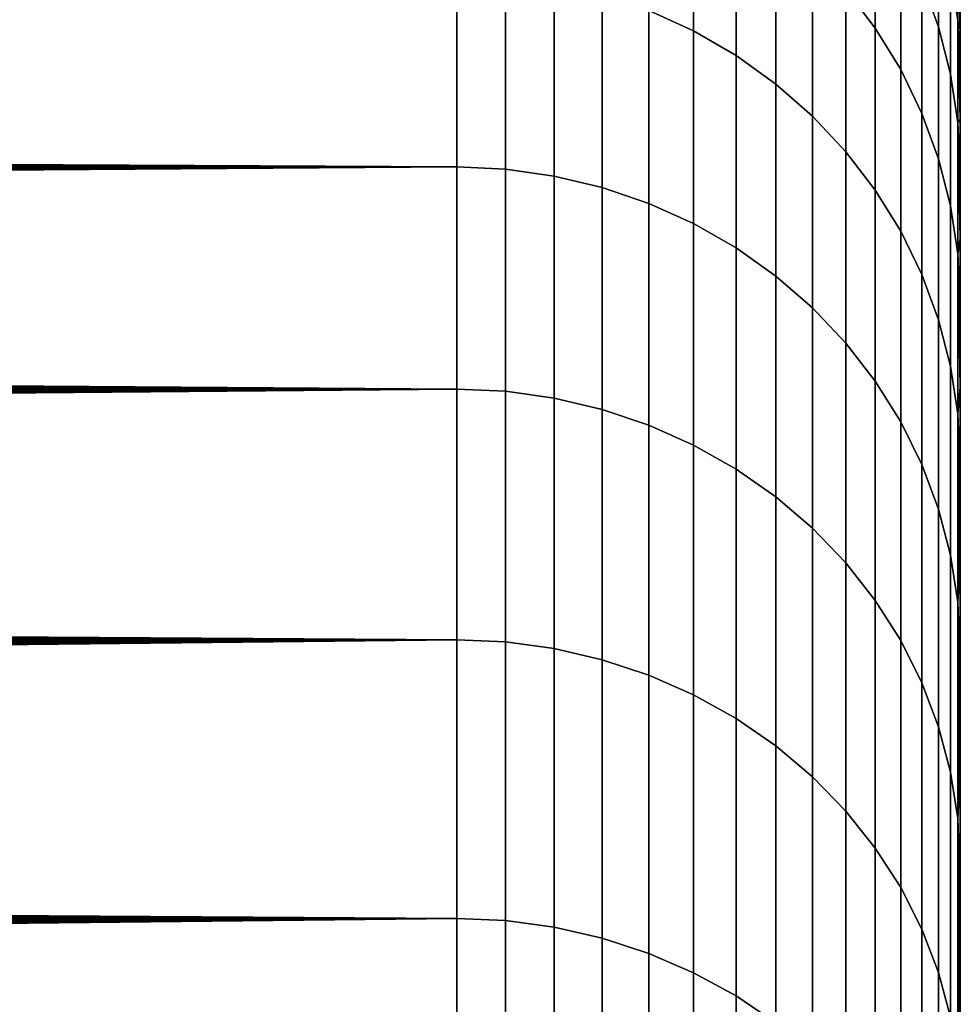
# Model space of a CAD drawing. Header units: metres. Extents: x -32 to 117, y -314 to 32.
# Tile 296 of 380: x 54.01 to 55.5, y 25.51 to 27.07. Entities that reach past the tile are written whole.
import ezdxf

# ---------------------------------------------------------------- set-up
doc = ezdxf.new("R2010")
doc.units = ezdxf.units.M
doc.layers.add('solid_24_501_064_XXX', color=7, linetype='CONTINUOUS')

msp = doc.modelspace()

# ---------------------------------------------------------------- linework, layer by layer
at = {"layer": 'solid_24_501_064_XXX'}
for points in [[(55.005348, 27.344795, 57.733601), (55.005348, 27.084494, 58.858727), (55.076424, 27.051994, 58.850494), (55.076424, 27.311981, 57.726719)], [(55.005348, 27.084494, 45.141273), (55.005348, 27.344795, 46.266399), (55.076424, 27.311981, 46.273281), (55.076424, 27.051994, 45.149506)], [(55.318108, 27.329979, 56.560566), (55.318108, 27.118168, 57.686081), (55.364956, 27.056414, 57.673134), (55.364956, 27.267744, 56.550182)], [(55.318108, 27.118168, 46.313919), (55.318108, 27.329979, 47.439434), (55.364956, 27.267744, 47.449818), (55.364956, 27.056414, 46.326866)], [(55.076424, 27.311981, 57.726719), (55.076424, 27.051994, 58.850494), (55.143867, 27.01289, 58.840591), (55.143867, 27.272501, 57.718441)], [(55.076424, 27.051994, 45.149506), (55.076424, 27.311981, 46.273281), (55.143867, 27.272501, 46.281559), (55.143867, 27.01289, 45.159409)], [(55.439014, 27.295132, 55.402336), (55.439014, 27.131214, 56.527397), (55.465508, 27.058237, 56.515221), (55.465508, 27.221714, 55.393185)], [(55.439014, 27.131214, 47.472603), (55.439014, 27.295132, 48.597664), (55.465508, 27.221714, 48.606815), (55.465508, 27.058237, 47.484779)], [(55.143867, 27.272501, 57.718441), (55.143867, 27.01289, 58.840591), (55.207027, 26.967558, 58.829113), (55.207027, 27.226734, 57.708847)], [(55.143867, 27.01289, 45.159409), (55.143867, 27.272501, 46.281559), (55.207027, 27.226734, 46.291153), (55.207027, 26.967558, 45.170887)], [(55.364956, 27.267744, 56.550182), (55.364956, 27.056414, 57.673134), (55.405388, 26.990461, 57.659306), (55.405388, 27.201275, 56.539089)], [(55.364956, 27.056414, 46.326866), (55.364956, 27.267744, 47.449818), (55.405388, 27.201275, 47.460911), (55.405388, 26.990461, 46.340694)], [(55.484612, 27.262714, 54.259052), (55.484612, 27.14607, 55.383755), (55.496147, 27.068932, 55.374138), (55.496147, 27.185244, 54.252632)], [(55.484612, 27.14607, 48.616245), (55.484612, 27.262714, 49.740948), (55.496147, 27.185244, 49.747368), (55.496147, 27.068932, 48.625862)], [(55.207027, 27.226734, 57.708847), (55.207027, 26.967558, 58.829113), (55.265297, 26.916439, 58.81617), (55.265297, 27.175125, 57.698025)], [(55.207027, 26.967558, 45.170887), (55.207027, 27.226734, 46.291153), (55.265297, 27.175125, 46.301975), (55.265297, 26.916439, 45.18383)], [(55.465508, 27.221714, 55.393185), (55.465508, 27.058237, 56.515221), (55.484612, 26.983047, 56.502674), (55.484612, 27.14607, 55.383755)], [(55.465508, 27.058237, 47.484779), (55.465508, 27.221714, 48.606815), (55.484612, 27.14607, 48.616245), (55.484612, 26.983047, 47.497326)], [(55.405388, 27.201275, 56.539089), (55.405388, 26.990461, 57.659306), (55.439014, 26.920942, 57.64473), (55.439014, 27.131214, 56.527397)], [(55.405388, 26.990461, 46.340694), (55.405388, 27.201275, 47.460911), (55.439014, 27.131214, 47.472603), (55.439014, 26.920942, 46.35527)], [(55.5, 25.5, 52), (55.5, 27.200001, 52), (55.5, 27.194252, 52.565304)], [(55.5, 25.5, 52), (55.5, 25.47699, 50.91777), (55.5, 27.19425, 51.434669), (55.5, 27.200001, 52)], [(55.5, 25.5, 52), (55.5, 27.194252, 52.565304), (55.5, 27.176672, 53.130302), (55.5, 25.47699, 53.08223)], [(55.5, 25.47699, 50.91777), (55.5, 27.17667, 50.869648), (55.5, 27.19425, 51.434669)], [(55.496147, 27.185244, 54.252632), (55.496147, 27.068932, 55.374138), (55.5, 27.05294, 54.823822), (55.5, 27.106022, 54.259373)], [(55.496147, 27.185244, 49.747368), (55.5, 27.106014, 49.740547), (55.5, 27.052931, 49.176083)], [(55.496147, 27.068932, 48.625862), (55.496147, 27.185244, 49.747368), (55.5, 27.052931, 49.176083)], [(55.5, 25.47699, 53.08223), (55.5, 27.176672, 53.130302), (55.5, 27.147263, 53.694992)], [(55.5, 25.47699, 50.91777), (55.5, 25.408129, 49.837379), (55.5, 27.147257, 50.304943), (55.5, 27.17667, 50.869648)], [(55.265297, 27.175125, 57.698025), (55.265297, 26.916439, 58.81617), (55.318108, 26.860025, 58.801884), (55.318108, 27.118168, 57.686081)], [(55.265297, 26.916439, 45.18383), (55.265297, 27.175125, 46.301975), (55.318108, 27.118168, 46.313919), (55.318108, 26.860025, 45.198116)], [(55.484612, 27.14607, 55.383755), (55.484612, 26.983047, 56.502674), (55.496147, 26.906372, 56.48988), (55.496147, 27.068932, 55.374138)], [(55.484612, 26.983047, 47.497326), (55.484612, 27.14607, 48.616245), (55.496147, 27.068932, 48.625862), (55.496147, 26.906372, 47.51012)], [(55.5, 25.47699, 53.08223), (55.5, 27.147263, 53.694992), (55.5, 27.106022, 54.259373), (55.5, 25.408129, 54.162621)], [(55.5, 25.408129, 49.837379), (55.5, 27.106014, 49.740547), (55.5, 27.147257, 50.304943)], [(9.440305, 27.070688, 59.153873), (9.670487, 27.013723, 59.366055), (54.700001, 27.143208, 58.873592)], [(9.670487, 27.013723, 59.366055), (9.907041, 26.953915, 59.581985), (54.700001, 27.143208, 58.873592)], [(9.907041, 26.953915, 59.581985), (10.150271, 26.891014, 59.802139), (54.700001, 27.143208, 58.873592)], [(10.400419, 26.824793, 60.026859), (54.700001, 26.83597, 59.989414), (54.700001, 27.143208, 58.873592), (10.150271, 26.891014, 59.802139)], [(11.656632, 27.056673, 44.793304), (11.423674, 27.109818, 44.995876), (54.700001, 27.143208, 45.126408), (54.700001, 26.83597, 44.010586)], [(54.777321, 26.83238, 59.988346), (54.777321, 27.139576, 58.872673), (54.700001, 27.143208, 58.873592), (54.700001, 26.83597, 59.989414)], [(54.777321, 27.139576, 45.127327), (54.777321, 26.83238, 44.011654), (54.700001, 26.83597, 44.010586), (54.700001, 27.143208, 45.126408)], [(54.777321, 27.139576, 58.872673), (54.777321, 26.83238, 59.988346), (54.855072, 26.821426, 59.985085), (54.855072, 27.128498, 58.869869)], [(54.777321, 26.83238, 44.011654), (54.777321, 27.139576, 45.127327), (54.855072, 27.128498, 45.130131), (54.855072, 26.821426, 44.014915)], [(55.439014, 27.131214, 56.527397), (55.439014, 26.920942, 57.64473), (55.465508, 26.84853, 57.629543), (55.465508, 27.058237, 56.515221)], [(55.439014, 26.920942, 46.35527), (55.439014, 27.131214, 47.472603), (55.465508, 27.058237, 47.484779), (55.465508, 26.84853, 46.370457)], [(54.855072, 27.128498, 58.869869), (54.855072, 26.821426, 59.985085), (54.931324, 26.803215, 59.979664), (54.931324, 27.110079, 58.865204)], [(54.855072, 26.821426, 44.014915), (54.855072, 27.128498, 45.130131), (54.931324, 27.110079, 45.134796), (54.931324, 26.803215, 44.020336)], [(55.318108, 27.118168, 57.686081), (55.318108, 26.860025, 58.801884), (55.364956, 26.798861, 58.786392), (55.364956, 27.056414, 57.673134)], [(55.318108, 26.860025, 45.198116), (55.318108, 27.118168, 46.313919), (55.364956, 27.056414, 46.326866), (55.364956, 26.798861, 45.213608)], [(54.931324, 27.110079, 58.865204), (54.931324, 26.803215, 59.979664), (55.005348, 26.777922, 59.972134), (55.005348, 27.084494, 58.858727)], [(54.931324, 26.803215, 44.020336), (54.931324, 27.110079, 45.134796), (55.005348, 27.084494, 45.141273), (55.005348, 26.777922, 44.027866)], [(55.5, 25.408129, 54.162621), (55.5, 27.106022, 54.259373), (55.5, 27.05294, 54.823822)], [(55.5, 25.408129, 49.837379), (55.5, 25.293434, 48.761105), (55.5, 27.052931, 49.176083), (55.5, 27.106014, 49.740547)], [(55.005348, 27.084494, 58.858727), (55.005348, 26.777922, 59.972134), (55.076424, 26.745789, 59.962566), (55.076424, 27.051994, 58.850494)], [(55.005348, 26.777922, 44.027866), (55.005348, 27.084494, 45.141273), (55.076424, 27.051994, 45.149506), (55.076424, 26.745789, 44.037434)], [(55.496147, 27.068932, 55.374138), (55.496147, 26.906372, 56.48988), (55.5, 26.911272, 55.952419), (55.5, 26.988016, 55.388496)], [(55.496147, 27.068932, 55.374138), (55.5, 26.988016, 55.388496), (55.5, 27.05294, 54.823822)], [(55.496147, 27.068932, 48.625862), (55.5, 27.052931, 49.176083), (55.5, 26.988005, 48.611404)], [(55.496147, 27.068932, 48.625862), (55.5, 26.988005, 48.611404), (55.5, 26.911257, 48.047474)], [(55.496147, 26.906372, 47.51012), (55.496147, 27.068932, 48.625862), (55.5, 26.911257, 48.047474)], [(11.891581, 27.001722, 44.590073), (11.656632, 27.056673, 44.793304), (54.700001, 26.83597, 44.010586)], [(55.076424, 27.051994, 58.850494), (55.076424, 26.745789, 59.962566), (55.143867, 26.707127, 59.951057), (55.143867, 27.01289, 58.840591)], [(55.076424, 26.745789, 44.037434), (55.076424, 27.051994, 45.149506), (55.143867, 27.01289, 45.159409), (55.143867, 26.707127, 44.048943)], [(55.364956, 27.056414, 57.673134), (55.364956, 26.798861, 58.786392), (55.405388, 26.733534, 58.769852), (55.405388, 26.990461, 57.659306)], [(55.364956, 26.798861, 45.213608), (55.364956, 27.056414, 46.326866), (55.405388, 26.990461, 46.340694), (55.405388, 26.733534, 45.230148)], [(55.465508, 27.058237, 56.515221), (55.465508, 26.84853, 57.629543), (55.484612, 26.773924, 57.613903), (55.484612, 26.983047, 56.502674)], [(55.465508, 26.84853, 46.370457), (55.465508, 27.058237, 47.484779), (55.484612, 26.983047, 47.497326), (55.484612, 26.773924, 46.386097)], [(55.5, 25.408129, 54.162621), (55.5, 27.05294, 54.823822), (55.5, 26.988016, 55.388496), (55.5, 25.293434, 55.238895)], [(55.5, 25.293434, 48.761105), (55.5, 26.988005, 48.611404), (55.5, 27.052931, 49.176083)], [(55.143867, 27.01289, 58.840591), (55.143867, 26.707127, 59.951057), (55.207027, 26.66231, 59.937714), (55.207027, 26.967558, 58.829113)], [(55.143867, 26.707127, 44.048943), (55.143867, 27.01289, 45.159409), (55.207027, 26.967558, 45.170887), (55.207027, 26.66231, 44.062286)], [(12.127728, 26.94508, 44.386681), (11.891581, 27.001722, 44.590073), (54.700001, 26.83597, 44.010586)], [(55.405388, 26.990461, 57.659306), (55.405388, 26.733534, 58.769852), (55.439014, 26.664677, 58.752415), (55.439014, 26.920942, 57.64473)], [(55.405388, 26.733534, 45.230148), (55.405388, 26.990461, 46.340694), (55.439014, 26.920942, 46.35527), (55.439014, 26.664677, 45.247585)], [(55.5, 25.293434, 55.238895), (55.5, 26.988016, 55.388496), (55.5, 26.911272, 55.952419)], [(55.5, 25.293434, 48.761105), (55.5, 25.133183, 47.690353), (55.5, 26.911257, 48.047474), (55.5, 26.988005, 48.611404)], [(55.484612, 26.983047, 56.502674), (55.484612, 26.773924, 57.613903), (55.496147, 26.697844, 57.59795), (55.496147, 26.906372, 56.48988)], [(55.484612, 26.773924, 46.386097), (55.484612, 26.983047, 47.497326), (55.496147, 26.906372, 47.51012), (55.496147, 26.697844, 46.40205)], [(55.207027, 26.967558, 58.829113), (55.207027, 26.66231, 59.937714), (55.265297, 26.611769, 59.922668), (55.265297, 26.916439, 58.81617)], [(55.207027, 26.66231, 44.062286), (55.207027, 26.967558, 45.170887), (55.265297, 26.916439, 45.18383), (55.265297, 26.611769, 44.077332)], [(12.364337, 26.886906, 44.18372), (12.127728, 26.94508, 44.386681), (54.700001, 26.83597, 44.010586)], [(55.265297, 26.916439, 58.81617), (55.265297, 26.611769, 59.922668), (55.318108, 26.555992, 59.906063), (55.318108, 26.860025, 58.801884)], [(55.265297, 26.611769, 44.077332), (55.265297, 26.916439, 45.18383), (55.318108, 26.860025, 45.198116), (55.318108, 26.555992, 44.093937)], [(55.439014, 26.920942, 57.64473), (55.439014, 26.664677, 58.752415), (55.465508, 26.592955, 58.734249), (55.465508, 26.84853, 57.629543)], [(55.439014, 26.664677, 45.247585), (55.439014, 26.920942, 46.35527), (55.465508, 26.84853, 46.370457), (55.465508, 26.592955, 45.265751)], [(55.496147, 26.906372, 56.48988), (55.5, 26.822731, 56.514614), (55.5, 26.911272, 55.952419)], [(55.496147, 26.906372, 47.51012), (55.5, 26.911257, 48.047474), (55.5, 26.822714, 47.485279)], [(55.5, 25.293434, 55.238895), (55.5, 26.911272, 55.952419), (55.5, 26.822731, 56.514614), (55.5, 25.133183, 56.309647)], [(55.5, 25.133183, 47.690353), (55.5, 26.822714, 47.485279), (55.5, 26.911257, 48.047474)], [(55.496147, 26.906372, 56.48988), (55.496147, 26.697844, 57.59795), (55.5, 26.722366, 57.074699), (55.5, 26.822731, 56.514614)], [(55.496147, 26.906372, 47.51012), (55.5, 26.822714, 47.485279), (55.5, 26.722345, 46.925194)], [(55.496147, 26.697844, 46.40205), (55.496147, 26.906372, 47.51012), (55.5, 26.722345, 46.925194)], [(12.601703, 26.82716, 43.981056), (12.364337, 26.886906, 44.18372), (54.700001, 26.83597, 44.010586)], [(55.318108, 26.860025, 58.801884), (55.318108, 26.555992, 59.906063), (55.364956, 26.49552, 59.888058), (55.364956, 26.798861, 58.786392)], [(55.318108, 26.555992, 44.093937), (55.318108, 26.860025, 45.198116), (55.364956, 26.798861, 45.213608), (55.364956, 26.49552, 44.111942)], [(55.465508, 26.84853, 57.629543), (55.465508, 26.592955, 58.734249), (55.484612, 26.519058, 58.715538), (55.484612, 26.773924, 57.613903)], [(55.465508, 26.592955, 45.265751), (55.465508, 26.84853, 46.370457), (55.484612, 26.773924, 46.386097), (55.484612, 26.519058, 45.284462)], [(10.400419, 26.824793, 60.026859), (10.657136, 26.755297, 60.25555), (54.700001, 26.83597, 59.989414)], [(10.657136, 26.755297, 60.25555), (10.920648, 26.682306, 60.488495), (54.700001, 26.83597, 59.989414)], [(10.920648, 26.682306, 60.488495), (11.191356, 26.605497, 60.726254), (54.700001, 26.83597, 59.989414)], [(11.191356, 26.605497, 60.726254), (11.329534, 26.565556, 60.847103), (54.700001, 26.83597, 59.989414)], [(11.329534, 26.565556, 60.847103), (11.469555, 26.52458, 60.969204), (54.700001, 26.83597, 59.989414)], [(11.611289, 26.482622, 61.092342), (54.700001, 26.482883, 61.091583), (54.700001, 26.83597, 59.989414), (11.469555, 26.52458, 60.969204)], [(12.840858, 26.765509, 43.777622), (12.601703, 26.82716, 43.981056), (54.700001, 26.83597, 44.010586), (54.700001, 26.482883, 42.908417)], [(54.777321, 26.47934, 61.09037), (54.777321, 26.83238, 59.988346), (54.700001, 26.83597, 59.989414), (54.700001, 26.482883, 61.091583)], [(54.777321, 26.83238, 44.011654), (54.777321, 26.47934, 42.90963), (54.700001, 26.482883, 42.908417), (54.700001, 26.83597, 44.010586)], [(54.777321, 26.83238, 59.988346), (54.777321, 26.47934, 61.09037), (54.855072, 26.468533, 61.086658), (54.855072, 26.821426, 59.985085)], [(54.777321, 26.47934, 42.90963), (54.777321, 26.83238, 44.011654), (54.855072, 26.821426, 44.014915), (54.855072, 26.468533, 42.913342)], [(54.855072, 26.821426, 59.985085), (54.855072, 26.468533, 61.086658), (54.931324, 26.45056, 61.08049), (54.931324, 26.803215, 59.979664)], [(54.855072, 26.468533, 42.913342), (54.855072, 26.821426, 44.014915), (54.931324, 26.803215, 44.020336), (54.931324, 26.45056, 42.91951)], [(55.5, 25.133183, 56.309647), (55.5, 26.822731, 56.514614), (55.5, 26.722366, 57.074699)], [(55.5, 25.133183, 47.690353), (55.5, 24.927647, 46.627777), (55.5, 26.722345, 46.925194), (55.5, 26.822714, 47.485279)], [(54.931324, 26.803215, 59.979664), (54.931324, 26.45056, 61.08049), (55.005348, 26.425598, 61.071918), (55.005348, 26.777922, 59.972134)], [(54.931324, 26.45056, 42.91951), (54.931324, 26.803215, 44.020336), (55.005348, 26.777922, 44.027866), (55.005348, 26.425598, 42.928082)], [(55.364956, 26.798861, 58.786392), (55.364956, 26.49552, 59.888058), (55.405388, 26.430933, 59.868828), (55.405388, 26.733534, 58.769852)], [(55.364956, 26.49552, 44.111942), (55.364956, 26.798861, 45.213608), (55.405388, 26.733534, 45.230148), (55.405388, 26.430933, 44.131172)], [(55.005348, 26.777922, 59.972134), (55.005348, 26.425598, 61.071918), (55.076424, 26.393888, 61.061031), (55.076424, 26.745789, 59.962566)], [(55.005348, 26.425598, 42.928082), (55.005348, 26.777922, 44.027866), (55.076424, 26.745789, 44.037434), (55.076424, 26.393888, 42.938969)], [(55.484612, 26.773924, 57.613903), (55.484612, 26.519058, 58.715538), (55.496147, 26.443701, 58.696453), (55.496147, 26.697844, 57.59795)], [(55.484612, 26.519058, 45.284462), (55.484612, 26.773924, 46.386097), (55.496147, 26.697844, 46.40205), (55.496147, 26.443701, 45.303547)], [(13.082674, 26.701635, 43.572506), (12.840858, 26.765509, 43.777622), (54.700001, 26.482883, 42.908417)], [(55.076424, 26.745789, 59.962566), (55.076424, 26.393888, 61.061031), (55.143867, 26.355734, 61.047935), (55.143867, 26.707127, 59.951057)], [(55.076424, 26.393888, 42.938969), (55.076424, 26.745789, 44.037434), (55.143867, 26.707127, 44.048943), (55.143867, 26.355734, 42.952065)], [(55.405388, 26.733534, 58.769852), (55.405388, 26.430933, 59.868828), (55.439014, 26.362856, 59.84856), (55.439014, 26.664677, 58.752415)], [(55.405388, 26.430933, 44.131172), (55.405388, 26.733534, 45.230148), (55.439014, 26.664677, 45.247585), (55.439014, 26.362856, 44.15144)], [(55.496147, 26.697844, 57.59795), (55.5, 26.610094, 57.633663), (55.5, 26.722366, 57.074699)], [(55.496147, 26.697844, 46.40205), (55.5, 26.722345, 46.925194), (55.5, 26.610071, 46.366234)], [(55.5, 25.133183, 56.309647), (55.5, 26.722366, 57.074699), (55.5, 26.610094, 57.633663), (55.5, 24.927647, 57.372223)], [(55.5, 24.927647, 46.627777), (55.5, 26.610071, 46.366234), (55.5, 26.722345, 46.925194)], [(55.143867, 26.707127, 59.951057), (55.143867, 26.355734, 61.047935), (55.207027, 26.311506, 61.032753), (55.207027, 26.66231, 59.937714)], [(55.143867, 26.355734, 42.952065), (55.143867, 26.707127, 44.048943), (55.207027, 26.66231, 44.062286), (55.207027, 26.311506, 42.967247)], [(13.326049, 26.63583, 43.366776), (13.082674, 26.701635, 43.572506), (54.700001, 26.482883, 42.908417)], [(55.496147, 26.697844, 57.59795), (55.496147, 26.443701, 58.696453), (55.5, 26.486073, 58.190681), (55.5, 26.610094, 57.633663)], [(55.496147, 26.697844, 46.40205), (55.5, 26.610071, 46.366234), (55.5, 26.48605, 45.809219)], [(55.496147, 26.443701, 45.303547), (55.496147, 26.697844, 46.40205), (55.5, 26.48605, 45.809219)], [(55.207027, 26.66231, 59.937714), (55.207027, 26.311506, 61.032753), (55.265297, 26.261631, 61.015629), (55.265297, 26.611769, 59.922668)], [(55.207027, 26.311506, 42.967247), (55.207027, 26.66231, 44.062286), (55.265297, 26.611769, 44.077332), (55.265297, 26.261631, 42.984371)], [(55.439014, 26.664677, 58.752415), (55.439014, 26.362856, 59.84856), (55.465508, 26.291945, 59.82745), (55.465508, 26.592955, 58.734249)], [(55.439014, 26.362856, 44.15144), (55.439014, 26.664677, 45.247585), (55.465508, 26.592955, 45.265751), (55.465508, 26.291945, 44.17255)], [(13.572102, 26.567739, 43.159454), (13.326049, 26.63583, 43.366776), (54.700001, 26.482883, 42.908417)], [(55.265297, 26.611769, 59.922668), (55.265297, 26.261631, 61.015629), (55.318108, 26.206589, 60.996735), (55.318108, 26.555992, 59.906063)], [(55.265297, 26.261631, 42.984371), (55.265297, 26.611769, 44.077332), (55.318108, 26.555992, 44.093937), (55.318108, 26.206589, 43.003265)], [(55.5, 24.927647, 57.372223), (55.5, 26.610094, 57.633663), (55.5, 26.486073, 58.190681)], [(55.5, 24.927647, 46.627777), (55.5, 24.677143, 45.57439), (55.5, 26.48605, 45.809219), (55.5, 26.610071, 46.366234)], [(55.465508, 26.592955, 58.734249), (55.465508, 26.291945, 59.82745), (55.484612, 26.218885, 59.805702), (55.484612, 26.519058, 58.715538)], [(55.465508, 26.291945, 44.17255), (55.465508, 26.592955, 45.265751), (55.484612, 26.519058, 45.284462), (55.484612, 26.218885, 44.194298)], [(13.822791, 26.496708, 42.948788), (13.572102, 26.567739, 43.159454), (54.700001, 26.482883, 42.908417)], [(55.318108, 26.555992, 59.906063), (55.318108, 26.206589, 60.996735), (55.364956, 26.146912, 60.976246), (55.364956, 26.49552, 59.888058)], [(55.318108, 26.206589, 43.003265), (55.318108, 26.555992, 44.093937), (55.364956, 26.49552, 44.111942), (55.364956, 26.146912, 43.023754)], [(55.484612, 26.519058, 58.715538), (55.484612, 26.218885, 59.805702), (55.496147, 26.144381, 59.78352), (55.496147, 26.443701, 58.696453)], [(55.484612, 26.218885, 44.194298), (55.484612, 26.519058, 45.284462), (55.496147, 26.443701, 45.303547), (55.496147, 26.144381, 44.21648)], [(14.078368, 26.422571, 42.734596), (13.822791, 26.496708, 42.948788), (54.700001, 26.482883, 42.908417)], [(55.364956, 26.49552, 59.888058), (55.364956, 26.146912, 60.976246), (55.405388, 26.083176, 60.954365), (55.405388, 26.430933, 59.868828)], [(55.364956, 26.146912, 43.023754), (55.364956, 26.49552, 44.111942), (55.405388, 26.430933, 44.131172), (55.405388, 26.083176, 43.045635)], [(11.611289, 26.482622, 61.092342), (11.754796, 26.439632, 61.216606), (54.700001, 26.482883, 61.091583)], [(11.754796, 26.439632, 61.216606), (11.900142, 26.395559, 61.342079), (54.700001, 26.482883, 61.091583)], [(11.900142, 26.395559, 61.342079), (12.047388, 26.350353, 61.468838), (54.700001, 26.482883, 61.091583)], [(12.047388, 26.350353, 61.468838), (12.1966, 26.303955, 61.596977), (54.700001, 26.482883, 61.091583)], [(12.1966, 26.303955, 61.596977), (12.347841, 26.256311, 61.72657), (54.700001, 26.482883, 61.091583)], [(12.347841, 26.256311, 61.72657), (12.501177, 26.207361, 61.8577), (54.700001, 26.482883, 61.091583)], [(12.501177, 26.207361, 61.8577), (12.656518, 26.157129, 61.990227), (54.700001, 26.482883, 61.091583)], [(12.656518, 26.157129, 61.990227), (12.813725, 26.105675, 62.12392), (54.700001, 26.482883, 61.091583)], [(12.972871, 26.052931, 62.258888), (54.700001, 26.084551, 62.178223), (54.700001, 26.482883, 61.091583), (12.813725, 26.105675, 62.12392)], [(14.33803, 26.345495, 42.517651), (14.078368, 26.422571, 42.734596), (54.700001, 26.482883, 42.908417), (54.700001, 26.084551, 41.821777)], [(54.777321, 26.081062, 62.176861), (54.777321, 26.47934, 61.09037), (54.700001, 26.482883, 61.091583), (54.700001, 26.084551, 62.178223)], [(54.777321, 26.47934, 42.90963), (54.777321, 26.081062, 41.823139), (54.700001, 26.084551, 41.821777), (54.700001, 26.482883, 42.908417)], [(54.777321, 26.47934, 61.09037), (54.777321, 26.081062, 62.176861), (54.855072, 26.070415, 62.172707), (54.855072, 26.468533, 61.086658)], [(54.777321, 26.081062, 41.823139), (54.777321, 26.47934, 42.90963), (54.855072, 26.468533, 42.913342), (54.855072, 26.070415, 41.827293)], [(55.496147, 26.443701, 58.696453), (55.5, 26.350475, 58.744774), (55.5, 26.486073, 58.190681)], [(55.496147, 26.443701, 45.303547), (55.5, 26.48605, 45.809219), (55.5, 26.350451, 45.255135)], [(55.5, 24.927647, 57.372223), (55.5, 26.486073, 58.190681), (55.5, 26.350475, 58.744774), (55.5, 24.677143, 58.42561)], [(55.5, 24.677143, 45.57439), (55.5, 26.350451, 45.255135), (55.5, 26.48605, 45.809219)], [(54.855072, 26.468533, 61.086658), (54.855072, 26.070415, 62.172707), (54.931324, 26.052713, 62.165802), (54.931324, 26.45056, 61.08049)], [(54.855072, 26.070415, 41.827293), (54.855072, 26.468533, 42.913342), (54.931324, 26.45056, 42.91951), (54.931324, 26.052713, 41.834198)], [(54.931324, 26.45056, 61.08049), (54.931324, 26.052713, 62.165802), (55.005348, 26.028128, 62.156208), (55.005348, 26.425598, 61.071918)], [(54.931324, 26.052713, 41.834198), (54.931324, 26.45056, 42.91951), (55.005348, 26.425598, 42.928082), (55.005348, 26.028128, 41.843792)], [(55.496147, 26.443701, 58.696453), (55.496147, 26.144381, 59.78352), (55.5, 26.350475, 58.744774)], [(55.496147, 26.443701, 45.303547), (55.5, 26.350451, 45.255135), (55.5, 26.203373, 44.704628)], [(55.496147, 26.144381, 44.21648), (55.496147, 26.443701, 45.303547), (55.5, 26.203373, 44.704628)], [(55.005348, 26.425598, 61.071918), (55.005348, 26.028128, 62.156208), (55.076424, 25.996895, 62.14402), (55.076424, 26.393888, 61.061031)], [(55.005348, 26.028128, 41.843792), (55.005348, 26.425598, 42.928082), (55.076424, 26.393888, 42.938969), (55.076424, 25.996895, 41.85598)], [(55.405388, 26.430933, 59.868828), (55.405388, 26.083176, 60.954365), (55.439014, 26.015993, 60.931301), (55.439014, 26.362856, 59.84856)], [(55.405388, 26.083176, 43.045635), (55.405388, 26.430933, 44.131172), (55.439014, 26.362856, 44.15144), (55.439014, 26.015993, 43.068699)], [(55.076424, 26.393888, 61.061031), (55.076424, 25.996895, 62.14402), (55.143867, 25.959314, 62.129356), (55.143867, 26.355734, 61.047935)], [(55.076424, 25.996895, 41.85598), (55.076424, 26.393888, 42.938969), (55.143867, 26.355734, 42.952065), (55.143867, 25.959314, 41.870644)], [(55.439014, 26.362856, 59.84856), (55.439014, 26.015993, 60.931301), (55.465508, 25.946016, 60.90728), (55.465508, 26.291945, 59.82745)], [(55.439014, 26.015993, 43.068699), (55.439014, 26.362856, 44.15144), (55.465508, 26.291945, 44.17255), (55.465508, 25.946016, 43.09272)], [(55.143867, 26.355734, 61.047935), (55.143867, 25.959314, 62.129356), (55.207027, 25.915752, 62.112358), (55.207027, 26.311506, 61.032753)], [(55.143867, 25.959314, 41.870644), (55.143867, 26.355734, 42.952065), (55.207027, 26.311506, 42.967247), (55.207027, 25.915752, 41.887642)], [(55.496147, 26.144381, 59.78352), (55.5, 26.2034, 59.295284), (55.5, 26.350475, 58.744774)], [(55.5, 24.677143, 58.42561), (55.5, 26.350475, 58.744774), (55.5, 26.2034, 59.295284)], [(55.5, 24.677143, 45.57439), (55.5, 24.382259, 44.533154), (55.5, 26.203373, 44.704628), (55.5, 26.350451, 45.255135)], [(14.603695, 26.264753, 42.296249), (14.33803, 26.345495, 42.517651), (54.700001, 26.084551, 41.821777)], [(55.207027, 26.311506, 61.032753), (55.207027, 25.915752, 62.112358), (55.265297, 25.866627, 62.093189), (55.265297, 26.261631, 61.015629)], [(55.207027, 25.915752, 41.887642), (55.207027, 26.311506, 42.967247), (55.265297, 26.261631, 42.984371), (55.265297, 25.866627, 41.906811)], [(55.465508, 26.291945, 59.82745), (55.465508, 25.946016, 60.90728), (55.484612, 25.873919, 60.882526), (55.484612, 26.218885, 59.805702)], [(55.465508, 25.946016, 43.09272), (55.465508, 26.291945, 44.17255), (55.484612, 26.218885, 44.194298), (55.484612, 25.873919, 43.117474)], [(14.876937, 26.179684, 42.069031), (14.603695, 26.264753, 42.296249), (54.700001, 26.084551, 41.821777)], [(55.265297, 26.261631, 61.015629), (55.265297, 25.866627, 62.093189), (55.318108, 25.812412, 62.072033), (55.318108, 26.206589, 60.996735)], [(55.265297, 25.866627, 41.906811), (55.265297, 26.261631, 42.984371), (55.318108, 26.206589, 43.003265), (55.318108, 25.812412, 41.927967)], [(55.318108, 26.206589, 60.996735), (55.318108, 25.812412, 62.072033), (55.364956, 25.753633, 62.049099), (55.364956, 26.146912, 60.976246)], [(55.318108, 25.812412, 41.927967), (55.318108, 26.206589, 43.003265), (55.364956, 26.146912, 43.023754), (55.364956, 25.753633, 41.950901)], [(55.484612, 26.218885, 59.805702), (55.484612, 25.873919, 60.882526), (55.496147, 25.800394, 60.857288), (55.496147, 26.144381, 59.78352)], [(55.484612, 25.873919, 43.117474), (55.484612, 26.218885, 44.194298), (55.496147, 26.144381, 44.21648), (55.496147, 25.800394, 43.142715)], [(55.496147, 26.144381, 59.78352), (55.5, 26.044601, 59.843201), (55.5, 26.2034, 59.295284)], [(55.496147, 26.144381, 44.21648), (55.5, 26.203373, 44.704628), (55.5, 26.044577, 44.156715)], [(55.5, 24.677143, 58.42561), (55.5, 26.2034, 59.295284), (55.5, 26.044601, 59.843201), (55.5, 24.382259, 59.466846)], [(55.5, 24.382259, 44.533154), (55.5, 26.044577, 44.156715), (55.5, 26.203373, 44.704628)], [(15.156431, 26.090612, 41.837326), (14.876937, 26.179684, 42.069031), (54.700001, 26.084551, 41.821777)], [(55.364956, 26.146912, 60.976246), (55.364956, 25.753633, 62.049099), (55.405388, 25.690855, 62.024601), (55.405388, 26.083176, 60.954365)], [(55.364956, 25.753633, 41.950901), (55.364956, 26.146912, 43.023754), (55.405388, 26.083176, 43.045635), (55.405388, 25.690855, 41.975399)], [(55.496147, 26.144381, 59.78352), (55.496147, 25.800394, 60.857288), (55.5, 26.044601, 59.843201)], [(55.496147, 26.144381, 44.21648), (55.5, 26.044577, 44.156715), (55.5, 25.874254, 43.611931)], [(55.496147, 25.800394, 43.142715), (55.496147, 26.144381, 44.21648), (55.5, 25.874254, 43.611931)], [(12.972871, 26.052931, 62.258888), (13.134029, 25.998833, 62.395226), (54.700001, 26.084551, 62.178223)], [(13.134029, 25.998833, 62.395226), (13.297277, 25.943308, 62.533031), (54.700001, 26.084551, 62.178223)], [(13.297277, 25.943308, 62.533031), (13.462689, 25.886284, 62.672409), (54.700001, 26.084551, 62.178223)], [(13.462689, 25.886284, 62.672409), (13.63034, 25.827684, 62.81345), (54.700001, 26.084551, 62.178223)], [(13.63034, 25.827684, 62.81345), (13.800304, 25.767433, 62.956249), (54.700001, 26.084551, 62.178223)], [(13.800304, 25.767433, 62.956249), (13.972453, 25.705582, 63.10059), (54.700001, 26.084551, 62.178223)], [(13.972453, 25.705582, 63.10059), (14.146639, 25.642202, 63.24622), (54.700001, 26.084551, 62.178223)], [(14.322954, 25.577202, 63.393276), (54.700001, 25.641653, 63.247471), (54.700001, 26.084551, 62.178223), (14.146639, 25.642202, 63.24622)], [(15.443254, 25.996979, 41.60014), (15.156431, 26.090612, 41.837326), (54.700001, 26.084551, 41.821777)], [(15.739203, 25.897905, 41.355824), (15.443254, 25.996979, 41.60014), (54.700001, 26.084551, 41.821777), (54.700001, 25.641653, 40.752529)], [(54.777321, 25.638224, 63.245968), (54.777321, 26.081062, 62.176861), (54.700001, 26.084551, 62.178223), (54.700001, 25.641653, 63.247471)], [(54.777321, 26.081062, 41.823139), (54.777321, 25.638224, 40.754032), (54.700001, 25.641653, 40.752529), (54.700001, 26.084551, 41.821777)], [(54.777321, 26.081062, 62.176861), (54.777321, 25.638224, 63.245968), (54.855072, 25.627758, 63.241375), (54.855072, 26.070415, 62.172707)], [(54.777321, 25.638224, 40.754032), (54.777321, 26.081062, 41.823139), (54.855072, 26.070415, 41.827293), (54.855072, 25.627758, 40.758625)], [(55.405388, 26.083176, 60.954365), (55.405388, 25.690855, 62.024601), (55.439014, 25.624683, 61.998783), (55.439014, 26.015993, 60.931301)], [(55.405388, 25.690855, 41.975399), (55.405388, 26.083176, 43.045635), (55.439014, 26.015993, 43.068699), (55.439014, 25.624683, 42.001217)], [(54.855072, 26.070415, 62.172707), (54.855072, 25.627758, 63.241375), (54.931324, 25.610357, 63.233746), (54.931324, 26.052713, 62.165802)], [(54.855072, 25.627758, 40.758625), (54.855072, 26.070415, 41.827293), (54.931324, 26.052713, 41.834198), (54.931324, 25.610357, 40.766254)], [(54.931324, 26.052713, 62.165802), (54.931324, 25.610357, 63.233746), (55.005348, 25.586187, 63.223145), (55.005348, 26.028128, 62.156208)], [(54.931324, 25.610357, 40.766254), (54.931324, 26.052713, 41.834198), (55.005348, 26.028128, 41.843792), (55.005348, 25.586187, 40.776855)], [(55.496147, 25.800394, 60.857288), (55.5, 25.874279, 60.387989), (55.5, 26.044601, 59.843201)], [(55.5, 24.382259, 59.466846), (55.5, 26.044601, 59.843201), (55.5, 25.874279, 60.387989)], [(55.5, 24.382259, 44.533154), (55.5, 24.043299, 43.504734), (55.5, 25.874254, 43.611931), (55.5, 26.044577, 44.156715)], [(55.005348, 26.028128, 62.156208), (55.005348, 25.586187, 63.223145), (55.076424, 25.555485, 63.209675), (55.076424, 25.996895, 62.14402)], [(55.005348, 25.586187, 40.776855), (55.005348, 26.028128, 41.843792), (55.076424, 25.996895, 41.85598), (55.076424, 25.555485, 40.790325)], [(55.439014, 26.015993, 60.931301), (55.439014, 25.624683, 61.998783), (55.465508, 25.555759, 61.971889), (55.465508, 25.946016, 60.90728)], [(55.439014, 25.624683, 42.001217), (55.439014, 26.015993, 43.068699), (55.465508, 25.946016, 43.09272), (55.465508, 25.555759, 42.028111)], [(55.076424, 25.996895, 62.14402), (55.076424, 25.555485, 63.209675), (55.143867, 25.518543, 63.19347), (55.143867, 25.959314, 62.129356)], [(55.076424, 25.555485, 40.790325), (55.076424, 25.996895, 41.85598), (55.143867, 25.959314, 41.870644), (55.143867, 25.518543, 40.80653)], [(55.143867, 25.959314, 62.129356), (55.143867, 25.518543, 63.19347), (55.207027, 25.475721, 63.174686), (55.207027, 25.915752, 62.112358)], [(55.143867, 25.518543, 40.80653), (55.143867, 25.959314, 41.870644), (55.207027, 25.915752, 41.887642), (55.207027, 25.475721, 40.825314)], [(55.465508, 25.946016, 60.90728), (55.465508, 25.555759, 61.971889), (55.484612, 25.484745, 61.94418), (55.484612, 25.873919, 60.882526)], [(55.465508, 25.555759, 42.028111), (55.465508, 25.946016, 43.09272), (55.484612, 25.873919, 43.117474), (55.484612, 25.484745, 42.05582)], [(55.207027, 25.915752, 62.112358), (55.207027, 25.475721, 63.174686), (55.265297, 25.427429, 63.153503), (55.265297, 25.866627, 62.093189)], [(55.207027, 25.475721, 40.825314), (55.207027, 25.915752, 41.887642), (55.265297, 25.866627, 41.906811), (55.265297, 25.427429, 40.846497)], [(16.044449, 25.793146, 41.10442), (15.739203, 25.897905, 41.355824), (54.700001, 25.641653, 40.752529)], [(55.265297, 25.866627, 62.093189), (55.265297, 25.427429, 63.153503), (55.318108, 25.374136, 63.130127), (55.318108, 25.812412, 62.072033)], [(55.265297, 25.427429, 40.846497), (55.265297, 25.866627, 41.906811), (55.318108, 25.812412, 41.927967), (55.318108, 25.374136, 40.869873)], [(55.484612, 25.873919, 60.882526), (55.484612, 25.484745, 61.94418), (55.496147, 25.412327, 61.91592), (55.496147, 25.800394, 60.857288)], [(55.484612, 25.484745, 42.05582), (55.484612, 25.873919, 43.117474), (55.496147, 25.800394, 43.142715), (55.496147, 25.412327, 42.08408)], [(55.496147, 25.800394, 60.857288), (55.5, 25.692701, 60.928814), (55.5, 25.874279, 60.387989)], [(55.496147, 25.800394, 43.142715), (55.5, 25.874254, 43.611931), (55.5, 25.692677, 43.071117)], [(55.5, 24.382259, 59.466846), (55.5, 25.874279, 60.387989), (55.5, 25.692701, 60.928814), (55.5, 24.043299, 60.495266)], [(55.5, 24.043299, 43.504734), (55.5, 25.692677, 43.071117), (55.5, 25.874254, 43.611931)], [(55.318108, 25.812412, 62.072033), (55.318108, 25.374136, 63.130127), (55.364956, 25.316355, 63.104782), (55.364956, 25.753633, 62.049099)], [(55.318108, 25.374136, 40.869873), (55.318108, 25.812412, 41.927967), (55.364956, 25.753633, 41.950901), (55.364956, 25.316355, 40.895218)], [(55.496147, 25.800394, 60.857288), (55.496147, 25.412327, 61.91592), (55.5, 25.692701, 60.928814)], [(55.496147, 25.800394, 43.142715), (55.5, 25.692677, 43.071117), (55.5, 25.500078, 42.535)], [(55.496147, 25.412327, 42.08408), (55.496147, 25.800394, 43.142715), (55.5, 25.500078, 42.535)], [(16.358427, 25.682686, 40.846542), (16.044449, 25.793146, 41.10442), (54.700001, 25.641653, 40.752529)], [(55.364956, 25.753633, 62.049099), (55.364956, 25.316355, 63.104782), (55.405388, 25.254642, 63.077713), (55.405388, 25.690855, 62.024601)], [(55.364956, 25.316355, 40.895218), (55.364956, 25.753633, 41.950901), (55.405388, 25.690855, 41.975399), (55.405388, 25.254642, 40.922287)], [(55.405388, 25.690855, 62.024601), (55.405388, 25.254642, 63.077713), (55.439014, 25.189594, 63.049179), (55.439014, 25.624683, 61.998783)], [(55.405388, 25.254642, 40.922287), (55.405388, 25.690855, 41.975399), (55.439014, 25.624683, 42.001217), (55.439014, 25.189594, 40.950821)], [(55.496147, 25.412327, 61.91592), (55.5, 25.500103, 61.464935), (55.5, 25.692701, 60.928814)], [(55.5, 24.043299, 60.495266), (55.5, 25.692701, 60.928814), (55.5, 25.500103, 61.464935)], [(55.5, 24.043299, 43.504734), (55.5, 23.661201, 42.492321), (55.5, 25.500078, 42.535), (55.5, 25.692677, 43.071117)], [(16.682144, 25.565781, 40.581116), (16.358427, 25.682686, 40.846542), (54.700001, 25.641653, 40.752529)], [(14.322954, 25.577202, 63.393276), (14.501493, 25.510485, 63.541889), (54.700001, 25.641653, 63.247471)], [(14.501493, 25.510485, 63.541889), (14.682346, 25.441954, 63.692177), (54.700001, 25.641653, 63.247471)], [(14.682346, 25.441954, 63.692177), (14.865607, 25.371508, 63.844265), (54.700001, 25.641653, 63.247471)], [(14.865607, 25.371508, 63.844265), (15.051369, 25.299038, 63.998276), (54.700001, 25.641653, 63.247471)], [(15.051369, 25.299038, 63.998276), (15.239722, 25.224438, 64.154327), (54.700001, 25.641653, 63.247471)], [(15.430481, 25.147818, 64.31208), (54.700001, 25.154947, 64.297501), (54.700001, 25.641653, 63.247471), (15.239722, 25.224438, 64.154327)], [(17.016354, 25.441778, 40.307442), (16.682144, 25.565781, 40.581116), (54.700001, 25.641653, 40.752529), (54.700001, 25.154947, 39.702496)], [(54.777321, 25.151583, 64.29586), (54.777321, 25.638224, 63.245968), (54.700001, 25.641653, 63.247471), (54.700001, 25.154947, 64.297501)], [(54.777321, 25.638224, 40.754032), (54.777321, 25.151583, 39.70414), (54.700001, 25.154947, 39.702496), (54.700001, 25.641653, 40.752529)], [(54.777321, 25.638224, 63.245968), (54.777321, 25.151583, 64.29586), (54.855072, 25.141315, 64.29084), (54.855072, 25.627758, 63.241375)], [(54.777321, 25.151583, 39.70414), (54.777321, 25.638224, 40.754032), (54.855072, 25.627758, 40.758625), (54.855072, 25.141315, 39.70916)], [(54.855072, 25.627758, 63.241375), (54.855072, 25.141315, 64.29084), (54.931324, 25.124245, 64.282494), (54.931324, 25.610357, 63.233746)], [(54.855072, 25.141315, 39.70916), (54.855072, 25.627758, 40.758625), (54.931324, 25.610357, 40.766254), (54.931324, 25.124245, 39.717506)], [(55.439014, 25.624683, 61.998783), (55.439014, 25.189594, 63.049179), (55.465508, 25.12184, 63.019463), (55.465508, 25.555759, 61.971889)], [(55.439014, 25.189594, 40.950821), (55.439014, 25.624683, 42.001217), (55.465508, 25.555759, 42.028111), (55.465508, 25.12184, 40.980537)], [(54.931324, 25.610357, 63.233746), (54.931324, 25.124245, 64.282494), (55.005348, 25.100534, 64.270905), (55.005348, 25.586187, 63.223145)], [(54.931324, 25.124245, 39.717506), (54.931324, 25.610357, 40.766254), (55.005348, 25.586187, 40.776855), (55.005348, 25.100534, 39.729095)], [(55.005348, 25.586187, 63.223145), (55.005348, 25.100534, 64.270905), (55.076424, 25.070415, 64.25618), (55.076424, 25.555485, 63.209675)], [(55.005348, 25.100534, 39.729095), (55.005348, 25.586187, 40.776855), (55.076424, 25.555485, 40.790325), (55.076424, 25.070415, 39.74382)], [(55.076424, 25.555485, 63.209675), (55.076424, 25.070415, 64.25618), (55.143867, 25.034176, 64.238464), (55.143867, 25.518543, 63.19347)], [(55.076424, 25.070415, 39.74382), (55.076424, 25.555485, 40.790325), (55.143867, 25.518543, 40.80653), (55.143867, 25.034176, 39.761536)], [(55.465508, 25.555759, 61.971889), (55.465508, 25.12184, 63.019463), (55.484612, 25.052032, 62.988838), (55.484612, 25.484745, 61.94418)], [(55.465508, 25.12184, 40.980537), (55.465508, 25.555759, 42.028111), (55.484612, 25.484745, 42.05582), (55.484612, 25.052032, 41.011162)], [(55.143867, 25.518543, 63.19347), (55.143867, 25.034176, 64.238464), (55.207027, 24.992165, 64.217926), (55.207027, 25.475721, 63.174686)], [(55.143867, 25.034176, 39.761536), (55.143867, 25.518543, 40.80653), (55.207027, 25.475721, 40.825314), (55.207027, 24.992165, 39.782074)]]:
    msp.add_3dface(points, dxfattribs=at)

doc.saveas('drawing.dxf')
